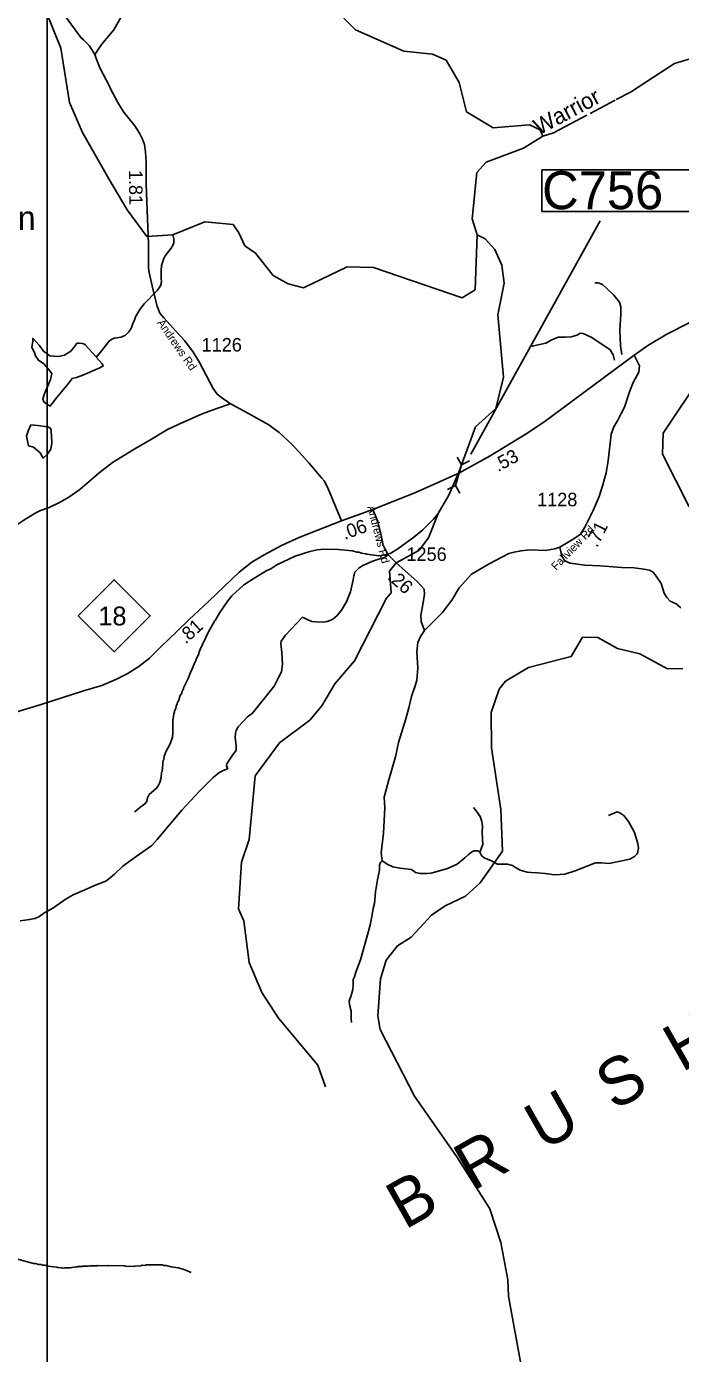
# Model space of a CAD drawing. Extents: x 1248089 to 1457196, y 820910 to 988753.
# Drawn here: x 1312834 to 1318874, y 831848 to 844107 of the extents above; entities that cross this region are included whole.
import ezdxf

# ---------------------------------------------------------------- set-up
doc = ezdxf.new("R2010")
doc.units = 0
for name, color, linetype in [('Exist Geographical Mountain Summit Label', 7, 'Continuous'), ('Exist Hydrographic Creek Single Shore', 7, 'Continuous'), ('Exist Hydrographic Misc Water Feature', 7, 'Continuous'), ('Exist Road Non-System Type 51', 7, 'Continuous'), ('Exist Road Primary NC Attributed', 7, 'Continuous'), ('Exist Road Primary NC Shield CELL', 7, 'Continuous'), ('Exist Road Primary NC Shield Number Label', 7, 'Continuous'), ('Exist Road Primary NC Structure Culvert CELL', 7, 'Continuous'), ('Exist Road Primary NC Structure Culvert Number Label', 7, 'Continuous'), ('Exist Road Secondary Type 51 Attributed', 7, 'Continuous'), ('Exist Road Secondary Type 51 Label', 7, 'Continuous'), ('Map Preparation Inset Cut Line', 7, 'Continuous'), ('Prop CMT Slope Fill', 7, 'Continuous'), ('Prop GRAU CAT1 Cell', 7, 'Continuous'), ('Prop Lane Lines', 7, 'Continuous'), ('Scratch_Level_4', 7, 'Continuous')]:
    doc.layers.add(name, color=color, linetype=linetype)

msp = doc.modelspace()

# ---------------------------------------------------------------- linework, layer by layer
at = {"layer": 'Exist Hydrographic Creek Single Shore'}
for points in [[(1313945, 842169), (1313762, 842413), (1313593, 842700), (1313350, 843127), (1313231, 843405), (1313151, 843906), (1313009, 844260), (1312927, 844321), (1312736, 844357), (1312369, 844342), (1312112, 844406), (1312006, 844510), (1311967, 844625), (1311985, 845035), (1311946, 845151), (1311677, 845434)], [(1318281, 843432), (1318412, 843501), (1318818, 843766), (1319078, 843842), (1319212, 843840), (1319386, 843794), (1319629, 843874), (1320373, 843915), (1320567, 844016), (1320661, 844149), (1320714, 844350), (1320687, 844487), (1320602, 844737)], [(1316997, 842184), (1316977, 841675), (1316858, 841602), (1316039, 841881), (1315797, 841886), (1315393, 841694), (1315252, 841730), (1315112, 841808), (1314950, 842015), (1314851, 842082), (1314796, 842202), (1314741, 842277), (1314482, 842302), (1314184, 842183), (1313945, 842169)], [(1316826, 839989), (1316980, 840408), (1317168, 840578), (1317241, 840869), (1317188, 841445), (1317245, 841736), (1317224, 841904), (1317160, 842046), (1317071, 842146), (1316997, 842184)], [(1316188, 839077), (1316248, 839154), (1316403, 839235), (1316462, 839270), (1316548, 839383), (1316637, 839608), (1316735, 839777), (1316826, 839989)], [(1315596, 834310), (1315526, 834512), (1315160, 834946), (1315007, 835182), (1314889, 835460), (1314840, 835846), (1314792, 835955), (1314819, 836388), (1314890, 836596), (1314946, 837186), (1315170, 837490), (1315450, 837698), (1315561, 837830), (1315683, 838035), (1315863, 838248), (1316160, 838826), (1316203, 838874), (1316188, 839077)]]:
    msp.add_lwpolyline(points, dxfattribs=at)
at = {"layer": 'Exist Hydrographic Misc Water Feature'}
for points in [[(1317602, 843094), (1317578, 843154), (1317479, 843198), (1317145, 843172), (1316898, 843318), (1316829, 843589), (1316709, 843798), (1316585, 843853), (1316319, 843881), (1315873, 844078), (1315694, 844255)], [(1318039, 843304), (1318271, 843427)], [(1317602, 843094), (1317702, 843125), (1318010, 843288)], [(1316997, 842184), (1316950, 842332), (1316993, 842758), (1317079, 842855), (1317424, 842983), (1317602, 843094)], [(1313476, 841054), (1313516, 841100), (1313596, 841202), (1313621, 841220), (1313645, 841227), (1313709, 841238), (1313748, 841257), (1313776, 841284), (1313795, 841308), (1313807, 841332), (1313812, 841355), (1313833, 841403), (1313839, 841425), (1313879, 841492), (1313920, 841547), (1314041, 841670), (1314059, 841694), (1314076, 841725), (1314077, 841741), (1314081, 841749), (1314078, 841781), (1314077, 841853), (1314080, 841901), (1314102, 841965), (1314114, 841988), (1314170, 842059), (1314184, 842083), (1314184, 842091), (1314193, 842106), (1314194, 842146), (1314184, 842183)], [(1313476, 841054), (1313530, 840995), (1313542, 840972), (1313512, 840954), (1313354, 840887), (1313294, 840865), (1313254, 840857), (1313217, 840806), (1313112, 840678), (1313072, 840626), (1313052, 840599), (1313020, 840619), (1312993, 840640), (1312983, 840669), (1312996, 840709), (1313055, 840847), (1313068, 840901), (1313037, 840941), (1312994, 840992), (1312943, 841024), (1312918, 841064), (1312912, 841086), (1312884, 841145), (1312891, 841199), (1312892, 841227), (1312950, 841163), (1312990, 841109), (1313050, 841066), (1313128, 841058), (1313186, 841070), (1313243, 841107), (1313284, 841158), (1313300, 841182), (1313321, 841182), (1313350, 841179), (1313375, 841169), (1313378, 841163), (1313475, 841058)], [(1318956, 839669), (1318709, 840157), (1318714, 840350), (1319076, 840891)], [(1312873, 840429), (1312934, 840421), (1313030, 840410), (1313058, 840395), (1313063, 840325), (1313068, 840262), (1313058, 840203), (1313023, 840155), (1312988, 840121), (1312959, 840169), (1312897, 840220), (1312853, 840234), (1312835, 840324), (1312853, 840379), (1312873, 840429)], [(1313830, 836852), (1313838, 836854), (1313879, 836893), (1313928, 836926), (1313944, 836949), (1313951, 836981), (1313967, 837011), (1314035, 837071), (1314051, 837091), (1314064, 837122), (1314077, 837170), (1314082, 837218), (1314086, 837226), (1314097, 837329), (1314101, 837337), (1314106, 837369), (1314114, 837385), (1314114, 837393), (1314160, 837480), (1314182, 837543), (1314185, 837583), (1314185, 837703), (1314189, 837711), (1314194, 837759), (1314203, 837791), (1314212, 837807), (1314216, 837831), (1314224, 837846), (1314225, 837854), (1314241, 837886), (1314254, 837926), (1314267, 837949), (1314267, 837957), (1314284, 837989), (1314284, 837997), (1314326, 838084), (1314347, 838139), (1314368, 838179), (1314385, 838227), (1314402, 838258), (1314402, 838266), (1314419, 838298), (1314436, 838345), (1314513, 838509), (1314570, 838614), (1314576, 838620), (1314620, 838693), (1314694, 838801), (1314731, 838848), (1314837, 838946), (1314902, 838990), (1315048, 839079), (1315089, 839098), (1315146, 839133), (1315316, 839213), (1315452, 839257), (1315517, 839272), (1315581, 839278), (1315717, 839277), (1315843, 839264), (1315888, 839251), (1315904, 839251), (1315928, 839242), (1315968, 839237), (1315976, 839233), (1316088, 839218), (1316128, 839222), (1316192, 839240), (1316265, 839282), (1316412, 839389), (1316493, 839459), (1316597, 839558), (1316637, 839608)], [(1317411, 831686), (1317285, 832379), (1317280, 832527), (1317214, 832873), (1317112, 833184), (1316807, 833666), (1316419, 834225), (1316100, 834842), (1316078, 834967), (1316103, 835308), (1316157, 835481), (1316260, 835613), (1316387, 835693), (1316575, 835896), (1316702, 835985), (1316888, 836074), (1317024, 836196), (1317231, 836490), (1317215, 836875), (1317128, 837444), (1317127, 837769), (1317199, 837984), (1317259, 838059), (1317471, 838186), (1317865, 838286), (1317969, 838465), (1318111, 838462), (1318292, 838360), (1318499, 838313), (1318755, 838173), (1318896, 838177)], [(1314354, 832596), (1314282, 832626), (1314235, 832639), (1314171, 832649), (1314123, 832662), (1314099, 832662), (1314091, 832666), (1313939, 832666), (1313931, 832662), (1313899, 832663), (1313891, 832659), (1313835, 832656), (1313827, 832653), (1313747, 832655), (1313739, 832659), (1313593, 832662), (1313579, 832658), (1313491, 832661), (1313483, 832657), (1313417, 832658), (1313403, 832655), (1313355, 832656), (1313347, 832652), (1313315, 832653), (1313307, 832649), (1313291, 832649), (1313235, 832639), (1313187, 832640), (1313171, 832636), (1313155, 832640), (1313123, 832641), (1313115, 832645), (1313035, 832655), (1313003, 832664), (1312979, 832665), (1312971, 832669), (1312947, 832669), (1312915, 832678), (1312899, 832678), (1312740, 832722)]]:
    msp.add_lwpolyline(points, dxfattribs=at)
at = {"layer": 'Exist Road Non-System Type 51'}
msp.add_line((1316473, 838473), (1316510, 838529), dxfattribs=at)
for points in [[(1313186, 844211), (1313277, 844087), (1313334, 844005), (1313361, 843986), (1313412, 843933), (1313456, 843865), (1313469, 843839)], [(1318334, 841077), (1318321, 841162), (1318314, 841303), (1318322, 841454), (1318322, 841519), (1318312, 841562), (1318258, 841627), (1318194, 841686), (1318154, 841725), (1318113, 841738), (1318083, 841738)], [(1317500, 841151), (1317517, 841156), (1317631, 841182), (1317685, 841212), (1317746, 841238), (1317813, 841238), (1317864, 841241), (1317921, 841257), (1317948, 841274), (1317975, 841270), (1318056, 841234), (1318225, 841120), (1318252, 841074), (1318265, 841025)], [(1314708, 840618), (1314593, 840579), (1314455, 840528), (1314229, 840428), (1314137, 840384), (1313973, 840286), (1313833, 840207), (1313628, 840081), (1313504, 839983), (1313326, 839831), (1313226, 839759), (1313145, 839713), (1313044, 839664), (1312963, 839636), (1312913, 839613), (1312810, 839546), (1312706, 839479)], [(1317759, 839298), (1317778, 839213), (1317805, 839170), (1317855, 839151), (1317990, 839131), (1318132, 839124), (1318331, 839111), (1318445, 839105), (1318536, 839095), (1318587, 839085), (1318621, 839065), (1318651, 839029), (1318695, 838961), (1318725, 838872), (1318749, 838833), (1318779, 838800), (1318833, 838774), (1318879, 838738)], [(1315384, 838652), (1315427, 838629), (1315469, 838612), (1315505, 838607), (1315575, 838604), (1315612, 838610), (1315659, 838629), (1315702, 838665), (1315744, 838716), (1315789, 838791), (1315827, 838886), (1315851, 838995), (1315856, 839033), (1315866, 839065), (1315905, 839105), (1315946, 839132), (1316040, 839170), (1316145, 839205), (1316173, 839226)], [(1314694, 837251), (1314680, 837278), (1314685, 837297), (1314724, 837358), (1314744, 837384), (1314765, 837410), (1314771, 837425), (1314770, 837466), (1314761, 837536), (1314764, 837580), (1314769, 837603), (1314789, 837636), (1314875, 837729), (1314921, 837763), (1314959, 837809), (1315073, 837952), (1315120, 838012), (1315162, 838092), (1315188, 838146), (1315197, 838217), (1315191, 838325), (1315182, 838405), (1315187, 838429), (1315226, 838485), (1315384, 838652)], [(1316120, 836401), (1316111, 836474), (1316131, 836654), (1316144, 836890), (1316138, 836988), (1316181, 837148), (1316242, 837361), (1316269, 837492), (1316337, 837711), (1316365, 837812), (1316389, 837917), (1316423, 838015), (1316439, 838068), (1316449, 838179), (1316439, 838329), (1316449, 838418), (1316473, 838473)], [(1312775, 835846), (1312861, 835856), (1312910, 835868), (1312946, 835882), (1312995, 835915), (1313076, 835962), (1313137, 836005), (1313201, 836049), (1313265, 836084), (1313371, 836133), (1313476, 836178), (1313566, 836213), (1313590, 836229), (1313645, 836275), (1313724, 836350), (1313847, 836438), (1313990, 836540), (1314042, 836596), (1314151, 836728), (1314267, 836867), (1314428, 837040), (1314521, 837132), (1314559, 837170), (1314611, 837211), (1314650, 837233), (1314694, 837251)], [(1317021, 836479), (1317049, 836549), (1317047, 836602), (1317042, 836663), (1317045, 836718), (1317040, 836762), (1317023, 836810), (1316987, 836861), (1316963, 836893)], [(1317021, 836479), (1317035, 836448), (1317060, 836428), (1317130, 836400), (1317183, 836370), (1317234, 836370), (1317277, 836370), (1317323, 836356), (1317350, 836337), (1317394, 836312), (1317459, 836296), (1317495, 836291), (1317555, 836288), (1317623, 836283), (1317667, 836277), (1317712, 836271), (1317807, 836276), (1317903, 836308), (1318089, 836381), (1318142, 836380), (1318217, 836376), (1318316, 836395), (1318406, 836416), (1318449, 836438), (1318475, 836463), (1318481, 836487), (1318487, 836516), (1318480, 836561), (1318449, 836660), (1318393, 836762), (1318350, 836817), (1318313, 836844), (1318290, 836851), (1318210, 836817)], [(1316120, 836401), (1316172, 836365), (1316217, 836344), (1316283, 836332), (1316389, 836320), (1316426, 836293), (1316469, 836281), (1316530, 836284), (1316569, 836286), (1316627, 836300), (1316721, 836329), (1316812, 836370), (1316883, 836428), (1316912, 836455), (1316943, 836479), (1316967, 836491), (1317003, 836493), (1317021, 836479)], [(1316120, 836401), (1316103, 836383), (1316095, 836360), (1316095, 836314), (1316076, 836223), (1316058, 836113), (1316048, 836005), (1316036, 835958), (1316025, 835902), (1316010, 835820), (1315988, 835738), (1315955, 835616), (1315918, 835486), (1315877, 835372), (1315862, 835329), (1315852, 835302), (1315850, 835253), (1315849, 835210), (1315831, 835154), (1315819, 835123), (1315814, 835100), (1315819, 835058), (1315833, 835010), (1315834, 834943), (1315835, 834905)]]:
    msp.add_lwpolyline(points, dxfattribs=at)
at = {"layer": 'Exist Road Primary NC Attributed'}
msp.add_line((1315742, 839540), (1316032, 839646), dxfattribs=at)
for points in [[(1318448, 841070), (1318573, 841161), (1318749, 841264), (1318960, 841374), (1319572, 841621), (1320208, 841872), (1320706, 842073), (1321225, 842282), (1321471, 842380), (1321578, 842417), (1321793, 842506), (1321966, 842600), (1322051, 842661), (1322137, 842742), (1322195, 842822), (1322442, 843185), (1322651, 843519)], [(1316032, 839646), (1316420, 839799), (1316827, 839982), (1317115, 840141), (1317439, 840339), (1317612, 840453), (1318448, 841070)], [(1314221, 838519), (1314332, 838627), (1314518, 838797), (1314797, 839065), (1314916, 839158), (1315029, 839228), (1315196, 839316), (1315357, 839389), (1315742, 839540)], [(1312052, 837564), (1312288, 837637), (1312568, 837723), (1312969, 837845), (1313361, 837969), (1313528, 838020), (1313665, 838077), (1313764, 838126), (1313872, 838195), (1313970, 838271), (1314072, 838373), (1314221, 838519)]]:
    msp.add_lwpolyline(points, dxfattribs=at)
at = {"layer": 'Exist Road Primary NC Shield CELL'}
msp.add_lwpolyline([(1313310, 838664), (1313643, 838997), (1313976, 838664), (1313643, 838331)], close=True, dxfattribs=at)
at = {"layer": 'Exist Road Primary NC Structure Culvert CELL'}
for p, q in [((1316812, 840130), (1316853, 840057)), ((1316853, 840057), (1316795, 839867)), ((1316927, 840095), (1316853, 840057)), ((1316721, 839830), (1316795, 839867)), ((1316837, 839795), (1316795, 839867))]:
    msp.add_line(p, q, dxfattribs=at)
at = {"layer": 'Exist Road Primary NC Structure Culvert Number Label'}
msp.add_line((1316938, 840158), (1318133, 842311), dxfattribs=at)
msp.add_lwpolyline([(1317593, 842784), (1319086, 842784), (1319086, 842400), (1317593, 842400)], close=True, dxfattribs=at)
at = {"layer": 'Exist Road Secondary Type 51 Attributed'}
for points in [[(1313720, 844218), (1313639, 844078), (1313525, 843940), (1313472, 843859), (1313469, 843839), (1313483, 843796), (1313513, 843721), (1313599, 843556)], [(1313599, 843556), (1313607, 843539), (1313678, 843407), (1313731, 843320), (1313833, 843190), (1313878, 843123), (1313906, 843068), (1313923, 843017), (1313932, 842951), (1313939, 842850), (1313940, 842653), (1313951, 842332), (1313960, 842099), (1313962, 841878), (1313966, 841835), (1314010, 841643), (1314039, 841525), (1314066, 841459), (1314102, 841417), (1314220, 841287), (1314294, 841208), (1314346, 841135), (1314370, 841106), (1314432, 841002), (1314526, 840823), (1314559, 840763), (1314594, 840712), (1314634, 840679), (1314709, 840629), (1314906, 840519), (1315071, 840427), (1315168, 840358), (1315289, 840245), (1315440, 840078), (1315557, 839939), (1315582, 839909), (1315614, 839851), (1315742, 839540)], [(1318448, 841070), (1318495, 840972), (1318491, 840913), (1318438, 840818), (1318402, 840731), (1318358, 840590), (1318327, 840531), (1318297, 840472), (1318260, 840410), (1318233, 840341), (1318206, 840096), (1318189, 839985), (1318157, 839874), (1318123, 839766), (1318069, 839635), (1317992, 839481), (1317951, 839419), (1317898, 839380), (1317759, 839298), (1317714, 839281), (1317623, 839268), (1317485, 839272), (1317402, 839265), (1317338, 839252), (1317289, 839239), (1317107, 839144), (1316944, 839047), (1316830, 838922), (1316761, 838809), (1316673, 838692), (1316510, 838529)], [(1316032, 839646), (1316079, 839533), (1316109, 839406), (1316129, 839314), (1316173, 839226), (1316248, 839154)], [(1316248, 839154), (1316443, 838980), (1316507, 838908), (1316510, 838859), (1316487, 838735), (1316476, 838670), (1316480, 838611), (1316510, 838529)]]:
    msp.add_lwpolyline(points, dxfattribs=at)
at = {"layer": 'Map Preparation Inset Cut Line'}
msp.add_lwpolyline([(1313026, 824588), (1313026, 868837), (1388709, 868837), (1388709, 835631), (1373501, 835631), (1373501, 824588)], close=True, dxfattribs=at)

# ---------------------------------------------------------------- texts
at = {"layer": 'Exist Geographical Mountain Summit Label'}
msp.add_text('McInnis Mountain', height=220, dxfattribs=at).set_placement((1310612, 842229))
msp.add_text('B  R  U  S  H  Y', height=440, rotation=29.6133, dxfattribs=at).set_placement((1316328, 832987))
at = {"layer": 'Exist Road Primary NC Shield Number Label'}
msp.add_text('18', height=175, dxfattribs=at).set_placement((1313497, 838574))
at = {"layer": 'Exist Road Primary NC Structure Culvert Number Label'}
msp.add_text('C756', height=350, dxfattribs=at).set_placement((1317596, 842420))
at = {"layer": 'Exist Road Secondary Type 51 Label'}
for s, rotation, p in [('Andrews Rd', 304.8412, (1314037, 841370)), ('Andrews Rd', 284.4747, (1315980, 839670)), ('Fallview Rd', 46.0684, (1317726, 839079))]:
    msp.add_text(s, height=75, rotation=rotation, dxfattribs=at).set_placement(p)
at = {"layer": 'Prop CMT Slope Fill'}
for s, rotation, p in [('.53', 28.8779, (1317189, 839989)), ('.06', 19.9963, (1315772, 839364)), ('.81', 42.5336, (1314304, 838397))]:
    msp.add_text(s, height=125, rotation=rotation, dxfattribs=at).set_placement(p)
at = {"layer": 'Prop GRAU CAT1 Cell'}
for s, rotation, p in [('1.81', 270.4386, (1313780, 842783)), ('.71', 63.2371, (1318104, 839287)), ('.26', 318.3055, (1316159, 839010))]:
    msp.add_text(s, height=125, rotation=rotation, dxfattribs=at).set_placement(p)
at = {"layer": 'Prop Lane Lines'}
for s, p in [('1126', (1314451, 841105)), ('1128', (1317550, 839675)), ('1256', (1316343, 839170))]:
    msp.add_text(s, height=125, dxfattribs=at).set_placement(p)
at = {"layer": 'Scratch_Level_4'}
msp.add_text('Warrior', height=150, rotation=28.0805, dxfattribs=at).set_placement((1317569, 843102))

doc.saveas('drawing.dxf')
